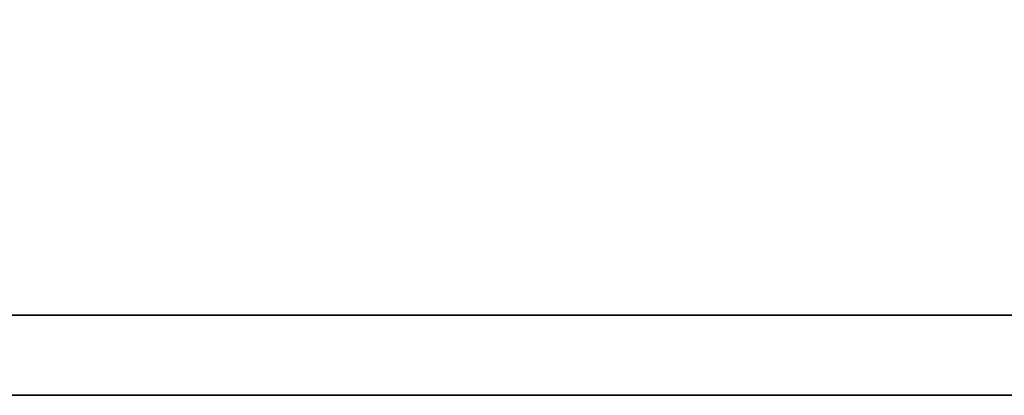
# Model space of a CAD drawing. Header units: millimetres. Extents: x -227 to 3135, y -1502 to 860.
# Tile 416 of 582: x 1215.601 to 1218.068, y -927.13 to -926.189. Entities that reach past the tile are written whole.
import ezdxf

# ---------------------------------------------------------------- set-up
doc = ezdxf.new("R2010")
doc.units = ezdxf.units.MM
doc.layers.add('DIM', color=4, linetype='CONTINUOUS')
doc.layers.add('layer 1', color=7, linetype='CONTINUOUS')

# ---------------------------------------------------------------- blocks, each defined once
blk = doc.blocks.new('TBI MOTION logo(完整正式版)')
at = {"layer": 'layer 1', "color": 22, "lineweight": 35}
blk.add_open_spline([(75.90875, -9.47875), (75.90875, -9.47875), (75.90875, -12.28625), (75.90875, -12.28625), (75.90875, -12.28625), (75.90875, -12.28625), (75.90875, -12.47875), (75.90875, -12.47875), (75.90875, -12.47875), (75.90875, -12.47875), (75.71625, -12.47875), (75.71625, -12.47875), (75.71625, -12.47875), (75.71625, -12.47875), (-88.32875, -12.47875), (-88.32875, -12.47875), (-88.32875, -12.47875), (-88.32875, -12.47875), (-88.32875, -13.29375), (-88.32875, -13.29375), (-88.32875, -13.29375), (-88.32875, -13.29375), (82.89125, -13.29375), (82.89125, -13.29375), (82.89125, -13.29375), (82.89125, -13.29375), (75.90875, -9.47875), (75.90875, -9.47875)], degree=3, knots=[0, 0, 0, 0, 0.14285714, 0.14285714, 0.14285714, 0.14285715, 0.28571429, 0.28571429, 0.28571429, 0.2857143, 0.42857143, 0.42857143, 0.42857143, 0.42857144, 0.57142857, 0.57142857, 0.57142857, 0.57142858, 0.71428571, 0.71428571, 0.71428571, 0.71428572, 0.85714286, 0.85714286, 0.85714286, 0.85714287, 1, 1, 1, 1], dxfattribs=at)

msp = doc.modelspace()

# ---------------------------------------------------------------- block references
at = {"layer": 'DIM', "color": 7, "xscale": 0.246592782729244, "yscale": 0.246592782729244, "zscale": 0.246592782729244}
msp.add_blockref('TBI MOTION logo(完整正式版)', (1233.252, -923.8519), dxfattribs=at)

doc.saveas('drawing.dxf')
